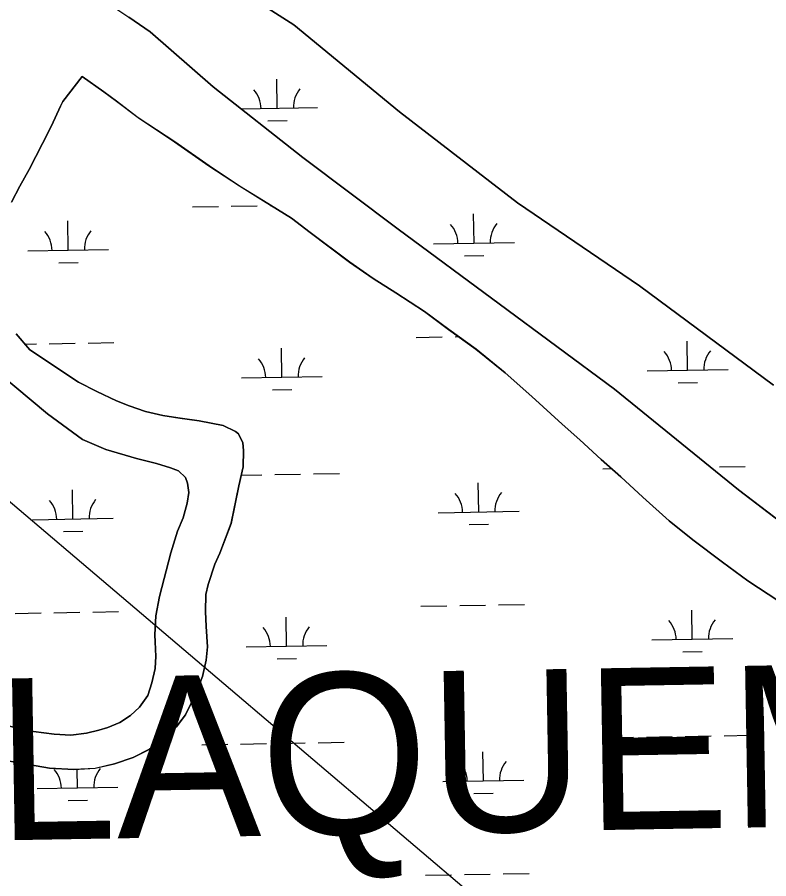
# Model space of a CAD drawing. Extents: x 3892998 to 3931244, y 278583 to 304547.
# Drawn here: x 3913551 to 3914480, y 299458 to 300523 of the extents above; entities that cross this region are included whole.
import ezdxf

# ---------------------------------------------------------------- set-up
doc = ezdxf.new("R2010")
doc.units = 0
for name, color, linetype in [('V-TOPO-GNAM-IDEN', 7, 'Continuous'), ('V-TOPO-SHOR', 7, 'Continuous'), ('V-UTIL-LINE', 7, 'Continuous'), ('V-WETL-SWMP', 7, 'Continuous')]:
    doc.layers.add(name, color=color, linetype=linetype)

msp = doc.modelspace()

# ---------------------------------------------------------------- linework, layer by layer
at = {"layer": 'V-TOPO-SHOR'}
for points in [[(3914485.997, 300068.482), (3914320.011, 300191.393), (3914169.034, 300293.926), (3914023.207, 300406.539), (3913892.52, 300513.961), (3913756.598, 300601.179), (3913706.418, 300652.227), (3913681.502, 300697.998), (3913687.433, 300799.186), (3913719.06, 300945.708), (3913715.39, 301107.721), (3913716.301, 301214.01), (3913737.633, 301340.376), (3913832.6750000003, 301512.555)], [(3913551.1040000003, 300642.786), (3913610.7430000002, 300592.737), (3913624.33, 300576.8), (3913649.0330000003, 300552.865), (3913670.24, 300536.077), (3913688.514, 300523.465), (3913715.046, 300505.249), (3913792.747, 300437.368), (3913903.6890000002, 300350.029), (3914021.539, 300261.44), (3914146.4760000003, 300169.039), (3914289.088, 300063.436), (3914442.412, 299938.962), (3914592.46, 299824.39900000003)], [(3913630.822, 300450.096), (3913607.039, 300419.263), (3913604.149, 300413.48600000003), (3913592.8680000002, 300389.268), (3913582.006, 300367.219), (3913565.517, 300334.941), (3913553.879, 300314.678), (3913543.4280000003, 300294.802)], [(3914492.43, 299801.14), (3914454.098, 299826.377), (3914422.863, 299849.381), (3914386.1350000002, 299877.174), (3914356.881, 299900.753), (3914324.117, 299929.896), (3914297.0530000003, 299955.037), (3914272.725, 299976.594), (3914246.2460000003, 300000.742), (3914224.468, 300020.106), (3914187.004, 300054.23), (3914154.043, 300083.574), (3914117.92, 300112.745), (3914084.13, 300137.352), (3914054.271, 300159.352), (3914018.887, 300182.588), (3913990.768, 300200.226), (3913961.685, 300220.441), (3913912.973, 300257.03500000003), (3913889.8000000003, 300274.828), (3913854.994, 300296.477), (3913825.4990000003, 300314.719), (3913787.756, 300339.55700000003), (3913745.309, 300369.179), (3913700.298, 300399.217), (3913673.193, 300419.81200000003), (3913657.5810000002, 300431.226), (3913630.898, 300450.09)], [(3913549.148, 300132.06), (3913566.1750000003, 300111.947), (3913626.323, 300072.09), (3913649.156, 300060.628), (3913673.3710000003, 300048.952), (3913688.934, 300042.691), (3913709.039, 300035.798), (3913730.5470000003, 300031.067), (3913751.867, 300027.522), (3913775.56, 300024.157), (3913805.363, 300018.56200000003), (3913820.518, 300010.92100000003), (3913824.0530000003, 300008.121), (3913829.691, 299997.201), (3913830.4020000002, 299987.707), (3913829.83, 299967.35000000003), (3913824.69, 299944.068), (3913814.9990000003, 299897.496), (3913801.042, 299860.64900000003), (3913794.992, 299846.864), (3913786.6750000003, 299822.025), (3913783.7970000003, 299809.4), (3913783.224, 299788.647), (3913784.25, 299769.859), (3913785.813, 299744.738), (3913784.088, 299728.147), (3913779.765, 299708.022), (3913770.8740000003, 299685.76), (3913758.6010000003, 299660.559), (3913747.603, 299646.027), (3913734.441, 299632.696), (3913714.35, 299618.043), (3913694.097, 299607.739), (3913670.901, 299600.03), (3913646.934, 299594.503), (3913620.43, 299592.953), (3913590.399, 299594.792), (3913557.434, 299600.411), (3913528.813, 299605.599)], [(3913499.785, 299655.26900000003), (3913552.273, 299644.14400000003), (3913570.625, 299640.231), (3913596.094, 299636.651), (3913616.844, 299635.68200000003), (3913636.038, 299637.89), (3913651.292, 299641.515), (3913662.789, 299645.172), (3913677.666, 299651.173), (3913690.591, 299659.957), (3913701.748, 299670.142), (3913711.9560000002, 299684.683), (3913717.227, 299700.05700000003), (3913721.333, 299717.813), (3913721.86, 299733.032), (3913720.705, 299759.727), (3913722.093, 299783.24), (3913726.447, 299806.926), (3913740.355, 299860.972), (3913748.889, 299887.981), (3913755.752, 299904.527), (3913760.649, 299922.277), (3913762.742, 299935.704), (3913761.257, 299947.181), (3913758.552, 299954.32), (3913749.923, 299962.5), (3913740.073, 299966.342), (3913722.72, 299971.431), (3913698.2630000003, 299977.77), (3913660.205, 299988.97000000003), (3913631.25, 300001.277), (3913587.832, 300032.88300000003), (3913527.185, 300083.617)]]:
    msp.add_lwpolyline(points, dxfattribs=at)
at = {"layer": 'V-UTIL-LINE'}
msp.add_lwpolyline([(3913070.9598183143, 300324.06132656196), (3914491.136977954, 299117.07274054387), (3915138.8476825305, 298549.1388764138), (3915226.974506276, 298470.5670335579)], dxfattribs=at)
at = {"layer": 'V-WETL-SWMP'}
for p, q in [((3913756.598, 300601.17900000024), (3913892.52, 300513.96000000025)), ((3913715.046, 300505.249), (3913688.515, 300523.466)), ((3913792.747, 300437.368), (3913715.046, 300505.249)), ((3913892.52, 300513.96000000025), (3914023.207, 300406.5390000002)), ((3913872.076028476, 300410.8106014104), (3913871.452956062, 300446.80520907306)), ((3913903.6890000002, 300350.028), (3913792.747, 300437.368)), ((3913827.462007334, 300410.0383255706), (3913922.068539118, 300411.67597976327)), ((3914023.207, 300406.539), (3914169.034, 300293.92600000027)), ((3913860.3448989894, 300395.1742219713), (3913884.3413040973, 300395.5896035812)), ((3914021.54, 300261.4410000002), (3913903.6890000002, 300350.0280000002)), ((3913863.311789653, 300290.5699032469), (3913864.4673065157, 300290.58990542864)), ((3914169.034, 300293.92600000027), (3914320.0100000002, 300191.392)), ((3913767.3261692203, 300288.90837680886), (3913799.321376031, 300289.46221895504)), ((3913815.318979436, 300289.7391400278), (3913847.314186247, 300290.2929821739)), ((3914115.468366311, 300244.1851722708), (3914114.845293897, 300280.179779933)), ((3913613.635545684, 300235.4983659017), (3913613.0124732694, 300271.4929735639)), ((3914146.475, 300169.03800000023), (3914021.54, 300261.4410000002)), ((3914065.475855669, 300243.31979391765), (3914165.4608769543, 300245.0505506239)), ((3913563.643035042, 300234.6329875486), (3913663.628056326, 300236.3637442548)), ((3914103.737236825, 300228.54879283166), (3914127.7336419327, 300228.96417444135)), ((3913601.904416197, 300219.8619864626), (3913625.9008213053, 300220.2773680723)), ((3914320.0100000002, 300191.392), (3914485.997, 300068.48200000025)), ((3914289.088, 300063.436), (3914146.475, 300169.03800000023)), ((3913590.229198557, 300119.64390546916), (3913622.224405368, 300120.1977476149)), ((3913638.222008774, 300120.4746686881), (3913670.217215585, 300121.02851083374)), ((3914044.0692089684, 300127.4999486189), (3914076.064415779, 300128.0537907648)), ((3914092.0620191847, 300128.33071183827), (3914096.412437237, 300128.40601827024)), ((3914379.6666439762, 300086.87223822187), (3914379.043571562, 300122.8668458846)), ((3913560.1467942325, 300119.12317423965), (3913574.231595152, 300119.3669843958)), ((3913877.8338233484, 300078.1854318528), (3913877.2107509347, 300114.1800395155)), ((3913827.841312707, 300077.3200534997), (3913927.826333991, 300079.0508102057)), ((3914329.6741333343, 300086.00685986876), (3914429.659154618, 300087.7376165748)), ((3914367.935514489, 300071.2358587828), (3914391.9319195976, 300071.6512403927)), ((3913866.102693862, 300062.5490524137), (3913890.0990989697, 300062.9644340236)), ((3914442.412, 299938.962), (3914289.088, 300063.436)), ((3914274.91678472, 299964.9700136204), (3914285.6236886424, 299965.1553518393)), ((3914418.8952153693, 299967.4623032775), (3914450.8904221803, 299968.0161454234)), ((3913827.611752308, 299957.2270919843), (3913853.07198112, 299957.66781261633)), ((3913869.069584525, 299957.9447336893), (3913901.064791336, 299958.4985758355)), ((3913917.0623947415, 299958.7754969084), (3913949.057601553, 299959.32933905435)), ((3914121.226161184, 299911.56000271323), (3914120.60308877, 299947.55461037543)), ((3914592.46, 299824.4), (3914442.412, 299938.962)), ((3913619.3933415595, 299902.8731972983), (3913618.7702691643, 299938.8678049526)), ((3914071.233650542, 299910.69462436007), (3914171.2186718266, 299912.42538106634)), ((3913569.400830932, 299902.0078189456), (3913669.3858521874, 299903.7385756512)), ((3914109.495031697, 299895.9236232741), (3914133.491436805, 299896.3390048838)), ((3913607.6622120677, 299887.2368178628), (3913631.6586171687, 299887.6521994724)), ((3914049.8270038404, 299794.8747790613), (3914081.822210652, 299795.42862120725)), ((3914097.8198140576, 299795.7055422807), (3914129.8150208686, 299796.25938442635)), ((3914145.812624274, 299796.53630549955), (3914177.807831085, 299797.0901476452)), ((3914385.4244388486, 299754.2470686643), (3914384.8013664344, 299790.241676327)), ((3913547.9941841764, 299786.1879736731), (3913579.989390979, 299786.74181581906)), ((3913595.986994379, 299787.018736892), (3913627.982201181, 299787.5725790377)), ((3913643.9798045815, 299787.8495001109), (3913675.9750113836, 299788.40334225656)), ((3913883.5916182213, 299745.56026229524), (3913882.968545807, 299781.5548699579)), ((3914335.431928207, 299753.3816903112), (3914435.4169494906, 299755.1124470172)), ((3913833.5991075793, 299744.69488394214), (3913933.5841288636, 299746.4256406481)), ((3914373.693309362, 299738.6106892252), (3914397.68971447, 299739.0260708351)), ((3913871.860488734, 299729.92388285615), (3913895.856893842, 299730.3392644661)), ((3914280.674579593, 299632.3448440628), (3914312.669786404, 299632.898686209)), ((3914328.6673898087, 299633.1756072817), (3914360.6625966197, 299633.72944942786)), ((3914376.6602000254, 299634.00637050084), (3914408.6554068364, 299634.56021264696)), ((3914424.6530102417, 299634.83713371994), (3914456.648217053, 299635.3909758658)), ((3913778.8417589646, 299623.65803769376), (3913810.8369657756, 299624.2118798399)), ((3913826.8345691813, 299624.48880091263), (3913858.8297759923, 299625.04264305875)), ((3913874.8273793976, 299625.3195641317), (3913906.8225862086, 299625.8734062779)), ((3913922.8201896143, 299626.1503273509), (3913954.8153964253, 299626.7041694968)), ((3914126.9839560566, 299578.93483315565), (3914126.3608836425, 299614.92944081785)), ((3913625.1511354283, 299570.24802678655), (3913624.7532514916, 299593.233599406)), ((3914076.9914454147, 299578.0694548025), (3914176.9764666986, 299579.80021150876)), ((3913575.1586247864, 299569.38264843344), (3913675.1436460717, 299571.1134051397)), ((3914115.2528265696, 299563.2984537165), (3914139.249231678, 299563.7138353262)), ((3913613.4200059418, 299554.61164734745), (3913637.41641105, 299555.02702895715)), ((3914055.5847987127, 299462.2496095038), (3914087.580005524, 299462.80345164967)), ((3914103.57760893, 299463.0803727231), (3914135.5728157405, 299463.63421486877)), ((3914151.570419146, 299463.911135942), (3914183.565625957, 299464.4649780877))]:
    msp.add_line(p, q, dxfattribs=at)
for points in [[(3913582.028, 300367.25), (3913592.892, 300389.298), (3913604.171, 300413.516), (3913607.061, 300419.294), (3913630.845, 300450.126), (3913657.5300000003, 300431.262), (3913673.142, 300419.849), (3913700.2460000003, 300399.255), (3913745.258, 300369.216), (3913787.704, 300339.594), (3913825.446, 300314.757), (3913854.943, 300296.514), (3913889.747, 300274.866), (3913912.921, 300257.07300000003), (3913961.633, 300220.478), (3913990.717, 300200.262), (3914018.835, 300182.625), (3914054.218, 300159.389), (3914084.078, 300137.388), (3914117.8680000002, 300112.782), (3914153.992, 300083.61), (3914186.951, 300054.267), (3914224.416, 300020.142), (3914246.193, 300000.779), (3914272.673, 299976.632), (3914297.001, 299955.07300000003), (3914324.066, 299929.93200000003), (3914356.829, 299900.789), (3914386.082, 299877.211), (3914422.811, 299849.417), (3914454.045, 299826.415), (3914492.377, 299801.178)], [(3913543.451, 300294.833), (3913553.901, 300314.70900000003), (3913565.541, 300334.971), (3913582.028, 300367.25)], [(3913528.836, 299605.629), (3913557.4560000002, 299600.442), (3913590.4220000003, 299594.821), (3913620.454, 299592.982), (3913646.957, 299594.533), (3913670.924, 299600.061), (3913694.12, 299607.76900000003), (3913714.372, 299618.072), (3913734.464, 299632.726), (3913747.626, 299646.056), (3913758.623, 299660.59), (3913770.898, 299685.789), (3913779.788, 299708.051), (3913784.112, 299728.177), (3913785.836, 299744.768), (3913784.272, 299769.888), (3913783.247, 299788.677), (3913783.821, 299809.429), (3913786.697, 299822.056), (3913795.015, 299846.893), (3913801.0640000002, 299860.679), (3913815.021, 299897.526), (3913824.7120000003, 299944.097), (3913829.8540000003, 299967.38), (3913830.424, 299987.73600000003), (3913829.715, 299997.231), (3913824.076, 300008.152), (3913820.541, 300010.95), (3913805.3850000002, 300018.592), (3913775.583, 300024.186), (3913751.889, 300027.552), (3913730.5700000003, 300031.096), (3913709.063, 300035.827), (3913688.958, 300042.721), (3913673.394, 300048.983), (3913649.179, 300060.657), (3913626.346, 300072.121), (3913566.197, 300111.976), (3913549.171, 300132.089)], [(3913527.184, 300083.617), (3913587.833, 300032.884), (3913631.25, 300001.277), (3913660.205, 299988.97000000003), (3913698.262, 299977.77), (3913722.72, 299971.43200000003), (3913740.073, 299966.341), (3913749.924, 299962.5), (3913758.552, 299954.321), (3913761.258, 299947.181), (3913762.741, 299935.703), (3913760.649, 299922.278), (3913755.753, 299904.528), (3913748.889, 299887.982), (3913740.355, 299860.972), (3913726.448, 299806.926), (3913722.093, 299783.241), (3913720.705, 299759.728), (3913721.86, 299733.031), (3913721.3340000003, 299717.813), (3913717.228, 299700.05700000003), (3913711.9560000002, 299684.683), (3913701.7490000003, 299670.142), (3913690.591, 299659.958), (3913677.666, 299651.173), (3913662.789, 299645.172), (3913651.291, 299641.515), (3913636.038, 299637.89), (3913616.844, 299635.683), (3913596.095, 299636.651), (3913570.625, 299640.231), (3913552.274, 299644.14400000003), (3913499.785, 299655.27)]]:
    msp.add_lwpolyline(points, dxfattribs=at)
for centre, radius, start, end in [((3913816.8331493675, 300410.3292126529), 35.24628790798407, 0.21988000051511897, 41.76353833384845), ((3913927.302472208, 300412.2414542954), 35.246287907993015, 140.21987699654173, 181.76353532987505), ((3913668.861989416, 300236.9292187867), 35.246287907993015, 140.21987699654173, 181.76353532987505), ((3914060.225487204, 300243.70378351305), 35.24628790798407, 0.21988000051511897, 41.76353833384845), ((3914170.6948100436, 300245.6160251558), 35.246287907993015, 140.21987699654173, 181.76353532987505), ((3913558.3926665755, 300235.016977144), 35.24628790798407, 0.21988000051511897, 41.76353833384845), ((3914324.4237648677, 300086.3908494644), 35.24628790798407, 0.21988000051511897, 41.76353833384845), ((3914434.893087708, 300088.3030911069), 35.246287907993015, 140.21987699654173, 181.76353532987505), ((3913822.5909442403, 300077.70404309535), 35.24628790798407, 0.21988000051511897, 41.76353833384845), ((3913933.0602670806, 300079.61628473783), 35.246287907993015, 140.21987699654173, 181.76353532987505), ((3914065.983282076, 299911.0786139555), 35.24628790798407, 0.21988000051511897, 41.76353833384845), ((3914176.452604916, 299912.99085559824), 35.246287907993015, 140.21987699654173, 181.76353532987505), ((3913564.150462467, 299902.39180854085), 35.24628790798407, 0.21988000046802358, 41.76353833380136), ((3913674.6197852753, 299904.30405018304), 35.24628790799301, 140.21987699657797, 181.7635353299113), ((3913828.3487391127, 299745.0788735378), 35.24628790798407, 0.21988000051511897, 41.76353833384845), ((3913938.8180619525, 299746.99111518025), 35.246287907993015, 140.21987699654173, 181.76353532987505), ((3914330.18155974, 299753.7656799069), 35.24628790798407, 0.21988000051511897, 41.76353833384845), ((3914440.650882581, 299755.6779215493), 35.246287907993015, 140.21987699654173, 181.76353532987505), ((3914071.741076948, 299578.45344439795), 35.24628790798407, 0.21988000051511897, 41.76353833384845), ((3914182.210399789, 299580.36568604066), 35.246287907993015, 140.21987699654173, 181.76353532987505), ((3913569.908256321, 299569.76663802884), 35.24628790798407, 0.21988000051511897, 41.76353833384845), ((3913680.377579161, 299571.67887967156), 35.246287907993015, 140.21987699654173, 181.76353532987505)]:
    msp.add_arc(centre, radius, start, end, dxfattribs=at)

# ---------------------------------------------------------------- texts
at = {"layer": 'V-TOPO-GNAM-IDEN'}
msp.add_text('PLAQUEMINES', height=199.9995980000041, rotation=0.9835237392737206, dxfattribs=at).set_placement((3913347.2696035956, 299502.26339945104))

doc.saveas('drawing.dxf')
